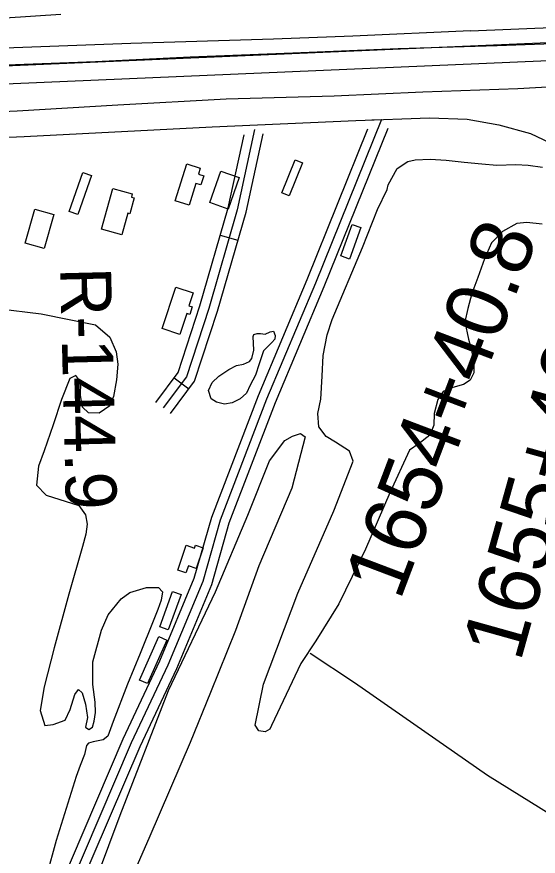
# Model space of a CAD drawing. Extents: x 3477039 to 3515015, y 546746 to 572297.
# Drawn here: x 3494949 to 3495798, y 561679 to 563045 of the extents above; entities that cross this region are included whole.
import ezdxf

# ---------------------------------------------------------------- set-up
doc = ezdxf.new("R2010")
doc.units = 0
for name, color, linetype in [('V-BLDG-OTLN', 7, 'Continuous'), ('V-DTCH-CNTR', 7, 'Continuous'), ('V-FLOD-BASE', 7, 'Continuous'), ('V-LEVE-TOET', 7, 'Continuous'), ('V-RIVR-RANG-IDEN', 7, 'Continuous'), ('V-ROAD-CNTR', 7, 'Continuous'), ('V-SITE-VEGE', 7, 'Continuous'), ('V-SURV-IDEN', 7, 'Continuous'), ('V-SURV-LINE', 7, 'Continuous')]:
    doc.layers.add(name, color=color, linetype=linetype)

msp = doc.modelspace()

# ---------------------------------------------------------------- linework, layer by layer
at = {"layer": 'V-BLDG-OTLN'}
for points in [[(3495414, 562807.4), (3495392, 562753.8), (3495380, 562758.7), (3495402, 562812.3)], [(3495206.3, 562745.9), (3495225.4, 562805.9), (3495247.3, 562798.9), (3495244.3, 562789.4), (3495252.9, 562786.7), (3495248.1, 562771.7), (3495240.4, 562774.1), (3495229.1, 562738.6)], [(3495070, 562787.2), (3495047.9, 562723.7), (3495033.8, 562728.6), (3495055.9, 562792.1)], [(3495310.5, 562783.6), (3495292.6, 562732.4), (3495262.7, 562742.8), (3495280.6, 562794.1)], [(3495086.3, 562699.5), (3495104.9, 562765.9), (3495136.7, 562757), (3495135.3, 562751.8), (3495139.9, 562750.5), (3495132.7, 562724.8), (3495129.5, 562725.7), (3495119.6, 562690.2)], [(3495008.8, 562723.4), (3494993.2, 562668.1), (3494962.2, 562676.8), (3494977.8, 562732.2)], [(3495508.9, 562702.2), (3495490.4, 562651), (3495476.4, 562656), (3495494.9, 562707.2)], [(3495185.5, 562537.7), (3495207.6, 562605.2), (3495235.6, 562596), (3495228.7, 562574.9), (3495234.2, 562573.1), (3495230.2, 562560.8), (3495225.5, 562562.4), (3495214.3, 562528.2)], [(3495252.3, 562181.1), (3495240.9, 562147.3), (3495228, 562151.7), (3495224.1, 562140.1), (3495210.9, 562144.5), (3495224.5, 562185.1), (3495238, 562180.5), (3495239.7, 562185.3)], [(3495216.1, 562104.9), (3495195.2, 562047.3), (3495181.3, 562052.3), (3495202.1, 562109.9)], [(3495192.8, 562030.9), (3495161.3, 561960), (3495148.3, 561965.7), (3495179.8, 562036.7)]]:
    msp.add_lwpolyline(points, close=True, dxfattribs=at)
at = {"layer": 'V-DTCH-CNTR'}
msp.add_lwpolyline([(3496092.7, 561563.5), (3495988.2, 561633.5), (3495955.5, 561655.2), (3495838.1, 561734.1), (3495714.9, 561810.1), (3495577.1, 561906.2), (3495498.3, 561961.4), (3495426.5, 562008.9)], dxfattribs=at)
at = {"layer": 'V-FLOD-BASE'}
msp.add_lwpolyline([(3493763, 562937.8), (3493748.8, 562924.4), (3493748.8, 562915), (3493805.7, 562921.6), (3493844.5, 562926), (3493958.3, 562926.9), (3494101.5, 562930.6), (3494248.8, 562935.3), (3494380.3, 562942.6), (3494565.2, 562950.6), (3494744.2, 562959.8), (3494932, 562967.2), (3495077, 562972.6), (3495230.8, 562980.2), (3495398.1, 562986.6), (3495569.5, 562993.5), (3495730.9, 562998.8), (3495913.4, 563005), (3495952.1, 563004.7), (3495987.9, 562999.2), (3496072.2, 562978)], dxfattribs=at)
at = {"layer": 'V-LEVE-TOET'}
for points in [[(3495687.3, 563022.5), (3495831.7, 563028.6), (3495926.2, 563028.9), (3495973, 563024.7), (3496046.4, 563009.4), (3496195.3, 562971.3), (3496374.8, 562924.8), (3496582.3, 562869.7), (3496703.2, 562835.8), (3496803.2, 562802.4), (3496872.1, 562770.5), (3496948, 562726.3), (3497018.1, 562674.3), (3497080.3, 562617.5), (3497178.2, 562522), (3497242.1, 562455.1), (3497293.3, 562393.5), (3497347.4, 562301.4), (3497421.9, 562175.4), (3497485.6, 562065.2), (3497528.4, 561986.7)], [(3495687.3, 563022.5), (3495495.7, 563014), (3495366.6, 563009.1), (3495134.2, 563002.1), (3494884.7, 562992.8), (3494668.1, 562981.5), (3494438.6, 562968.5), (3494223.7, 562956.1)], [(3494322.5, 562867.4), (3494552.6, 562873.3), (3494731, 562882.5), (3494949.4, 562892.1), (3495113.2, 562902), (3495289.3, 562911.8), (3495465.3, 562916.9), (3495609.7, 562922.9), (3495764.7, 562928.8), (3495909.1, 562936.5), (3495939.3, 562935.6), (3495982, 562925.8)]]:
    msp.add_lwpolyline(points, dxfattribs=at)
at = {"layer": 'V-ROAD-CNTR'}
for p, q in [((3495279.9, 562689.9), (3495308.7, 562681.6)), ((3495204.9, 562457.8), (3495228.9, 562439.8))]:
    msp.add_line(p, q, dxfattribs=at)
for points in [[(3494343.6, 562821.8), (3494659.2, 562837.7), (3494960.8, 562850.6), (3495266.7, 562866.1), (3495500.8, 562876.5), (3495620.7, 562881), (3495682.1, 562878.7), (3495733.3, 562869.5), (3495784.9, 562855.1), (3495836.7, 562830.8)], [(3494343.6, 562821.8), (3494659.2, 562837.7), (3494960.8, 562850.6), (3495266.7, 562866.1), (3495500.8, 562876.5), (3495620.7, 562881), (3495682.1, 562878.7), (3495733.3, 562869.5), (3495784.9, 562855.1), (3495836.7, 562830.8), (3495887.9, 562796.1), (3495994.9, 562699.2), (3496169.5, 562546.5), (3496324.8, 562410.1), (3496416.3, 562312.2), (3496470.9, 562245.2), (3496524.2, 562166.7), (3496592.4, 562048.9), (3496710.4, 561850.3), (3496849.5, 561594.8), (3496885, 561531.7)], [(3495527, 562877.5), (3495542.5, 562878), (3495434.9, 562611.5), (3495355.3, 562422.7), (3495279.8, 562225.7), (3495251.3, 562125.9), (3495194.7, 561990.2), (3495135, 561863.4), (3495031.1, 561620.8)], [(3495552.7, 562863.4), (3495448.8, 562605.8), (3495369.2, 562417.1), (3495294.1, 562221), (3495265.5, 562120.9), (3495208.4, 561984.1), (3495148.7, 561857.2), (3495047.6, 561621.1)], [(3495519.9, 562862.2), (3495421.1, 562617.2), (3495341.4, 562428.3), (3495265.6, 562230.5), (3495237.1, 562130.8), (3495180.9, 561996.3), (3495121.3, 561869.5), (3495014.7, 561620.6)], [(3495175, 562417.7), (3495211.3, 562466.3), (3495246.8, 562574.8), (3495292.8, 562734.6), (3495318.8, 562853.4)], [(3495335.9, 562861.7), (3495307.3, 562731), (3495261.1, 562570.4), (3495224.7, 562459.3), (3495187, 562408.7)], [(3495199, 562399.8), (3495238.2, 562452.3), (3495275.5, 562566), (3495321.9, 562727.3), (3495349.8, 562854.8)]]:
    msp.add_lwpolyline(points, dxfattribs=at)
at = {"layer": 'V-SITE-VEGE'}
for p, q in [((3494911.6, 562571.2), (3494988.5, 562561.8)), ((3494988.5, 562561.8), (3495076.6, 562544.1)), ((3495076.6, 562544.1), (3495100, 562523.9)), ((3495100, 562523.9), (3495110.4, 562499.7)), ((3495110.4, 562499.7), (3495113.2, 562479.7)), ((3495113.2, 562479.7), (3495111.2, 562454.4)), ((3495034.8, 562456.8), (3495021.6, 562422.2)), ((3495044.8, 562461.4), (3495034.8, 562456.8)), ((3495053, 562450.7), (3495044.8, 562461.4)), ((3495111.2, 562454.4), (3495106.3, 562427.4)), ((3495052.2, 562429), (3495053, 562450.7)), ((3495055.6, 562410.1), (3495052.2, 562429)), ((3495106.3, 562427.4), (3495100.3, 562412.2)), ((3495021.6, 562422.2), (3495007.8, 562381.1)), ((3495065.6, 562400.7), (3495055.6, 562410.1)), ((3495082.6, 562399.9), (3495065.6, 562400.7)), ((3495100.3, 562412.2), (3495082.6, 562399.9)), ((3495007.8, 562381.1), (3494993.3, 562338.8)), ((3495385.2, 562355.9), (3495397.6, 562362.9)), ((3495418.1, 562361.6), (3495396.3, 562278.2)), ((3495397.6, 562362.9), (3495410.5, 562366.9)), ((3495410.5, 562366.9), (3495418.1, 562361.6)), ((3495360.2, 562322.6), (3495385.2, 562355.9)), ((3494993.3, 562338.8), (3494983.7, 562313.6)), ((3495324.8, 562234), (3495360.2, 562322.6)), ((3494983.7, 562313.6), (3494980.6, 562283.1)), ((3494980.6, 562283.1), (3494996.3, 562266.5)), ((3495396.3, 562278.2), (3495342.5, 562151.6)), ((3494996.3, 562266.5), (3495049.7, 562249.6)), ((3495049.7, 562249.6), (3495060.2, 562234.8)), ((3495060.2, 562234.8), (3495063, 562219.5)), ((3495272.2, 562109.2), (3495324.8, 562234)), ((3495063, 562219.5), (3495061.1, 562203.1)), ((3495061.1, 562203.1), (3495055.7, 562183.1)), ((3495055.7, 562183.1), (3495033.3, 562105.7)), ((3495342.5, 562151.6), (3495304.6, 562046.6)), ((3495132.8, 562108.4), (3495159.9, 562116.5)), ((3495159.9, 562116.5), (3495179.3, 562116.3)), ((3495179.3, 562116.3), (3495185.7, 562109.2)), ((3495033.3, 562105.7), (3495009.2, 562018.2)), ((3495118.6, 562098), (3495132.8, 562108.4)), ((3495185.7, 562109.2), (3495183.8, 562095.7)), ((3495195.7, 561948.6), (3495272.2, 562109.2)), ((3495097.2, 562071.7), (3495118.6, 562098)), ((3495183.8, 562095.7), (3495178.4, 562080.5)), ((3495086.4, 562047), (3495097.2, 562071.7)), ((3495178.4, 562080.5), (3495170.6, 562061.7)), ((3495170.6, 562061.7), (3495149.7, 562008.9)), ((3495072.5, 561995.4), (3495086.4, 562047)), ((3495304.6, 562046.6), (3495263.9, 561945.7)), ((3495009.2, 562018.2), (3494993.4, 561954.8)), ((3495149.7, 562008.9), (3495128.7, 561959.1)), ((3495072.2, 561958.3), (3495072.5, 561995.4)), ((3494993.4, 561954.8), (3494986.6, 561916)), ((3495043.3, 561942.1), (3495049.2, 561950.3)), ((3495049.2, 561950.3), (3495055.1, 561944.9)), ((3495076.1, 561929.5), (3495072.2, 561958.3)), ((3495128.7, 561959.1), (3495105.3, 561898.1)), ((3495117.1, 561745.7), (3495195.7, 561948.6)), ((3495035.5, 561918), (3495043.3, 561942.1)), ((3495055.1, 561944.9), (3495060.2, 561926.7)), ((3495263.9, 561945.7), (3495230.9, 561864.2)), ((3495060.2, 561926.7), (3495063.6, 561904.9)), ((3495076.6, 561913), (3495076.1, 561929.5)), ((3494986.6, 561916), (3494994.1, 561891.9)), ((3495027.1, 561900.4), (3495035.5, 561918)), ((3495074.7, 561898.9), (3495076.6, 561913)), ((3494994.1, 561891.9), (3495007.7, 561893.5)), ((3495007.7, 561893.5), (3495027.1, 561900.4)), ((3495063.6, 561904.9), (3495060.5, 561889)), ((3495071.7, 561888.9), (3495074.7, 561898.9)), ((3495105.3, 561898.1), (3495096.9, 561874.6)), ((3495060.5, 561889), (3495065.8, 561885.5)), ((3495065.8, 561885.5), (3495071.7, 561888.9)), ((3495089.2, 561868.2), (3495072.7, 561865.4)), ((3495096.9, 561874.6), (3495089.2, 561868.2)), ((3495062.1, 561859), (3495059, 561844.3)), ((3495065.6, 561863.1), (3495062.1, 561859)), ((3495072.7, 561865.4), (3495065.6, 561863.1)), ((3495230.9, 561864.2), (3495165.1, 561711.8)), ((3495059, 561844.3), (3495051.8, 561826.7)), ((3495051.8, 561826.7), (3495045.2, 561808.6)), ((3495045.2, 561808.6), (3495012.7, 561704.7)), ((3495043.9, 561552.2), (3495117.1, 561745.7)), ((3495012.7, 561704.7), (3494987.3, 561612)), ((3495165.1, 561711.8), (3495082.5, 561522.5))]:
    msp.add_line(p, q, dxfattribs=at)
for points in [[(3495020.2, 563049), (3494706.6, 563028.4), (3494589.2, 563025.3), (3494473.4, 563022), (3494355.8, 563021.2), (3494235.2, 563014.4), (3494131, 563010.5), (3494100.4, 563006.6), (3494077.5, 563009.1), (3494038.1, 563014.1), (3493928.9, 563027.3), (3493808.9, 563034.7), (3493755.4, 563029.2), (3493721.3, 563027.7), (3493692.4, 563024.3), (3493640.6, 563011.2)], [(3495804.2, 562708), (3495778.9, 562710.6), (3495763, 562708.9), (3495739.4, 562696.1), (3495721.6, 562677.5), (3495710.2, 562651.1), (3495699.4, 562621.2), (3495689.8, 562594.8), (3495683.2, 562570.7), (3495678.3, 562549), (3495684, 562520.7), (3495688.6, 562504.8), (3495693.1, 562482.4), (3495693, 562465.9), (3495687, 562453.6), (3495675.8, 562446.7), (3495658.7, 562442.1), (3495642.8, 562435.2), (3495634.4, 562422.3), (3495628.4, 562399.4), (3495627.6, 562380.6), (3495621, 562364.2), (3495603.9, 562350.8), (3495587.9, 562339.7), (3495556.2, 562270.5), (3495516.2, 562178.5), (3495473.1, 562090), (3495435.6, 562029.7), (3495411.3, 561992.9), (3495363.4, 561891.5), (3495360.5, 561885.6), (3495352.8, 561881.5), (3495342.8, 561882.8), (3495337, 561892.3), (3495350.4, 561959.2), (3495406.2, 562107), (3495464.9, 562241.2), (3495496.6, 562322.1), (3495490.3, 562338.1), (3495467.5, 562352.9), (3495452.2, 562361.9), (3495440.6, 562377.8), (3495439, 562399.6), (3495443.9, 562423.1), (3495445.9, 562460.1), (3495447.4, 562494.2), (3495454.1, 562527.7), (3495461.9, 562552.4), (3495511.6, 562669.6), (3495536.2, 562731.8), (3495551.7, 562764), (3495553.5, 562771.6), (3495567.8, 562798.6), (3495585.6, 562809.6), (3495597.3, 562812.5), (3495621.5, 562813.5), (3495647.9, 562812.1), (3495677.3, 562808.9), (3495706.1, 562805.8), (3495730.2, 562803.8), (3495761.4, 562804.8), (3495781.4, 562804), (3495804.9, 562800.3)]]:
    msp.add_lwpolyline(points, dxfattribs=at)
msp.add_lwpolyline([(3495333.5, 562525.1), (3495334.7, 562528), (3495340, 562529.8), (3495345.3, 562529.7), (3495352.9, 562528.5), (3495361.2, 562532.5), (3495366.5, 562533.7), (3495369.4, 562526.6), (3495368.7, 562520.7), (3495364, 562514.9), (3495355.1, 562506.7), (3495350.4, 562501.4), (3495343.1, 562480.3), (3495337.1, 562462.1), (3495328.8, 562445.7), (3495322.8, 562432.8), (3495312.1, 562423.5), (3495299.2, 562417.1), (3495286.8, 562414.9), (3495273.9, 562417.9), (3495265.1, 562423.3), (3495260.5, 562436.8), (3495266.5, 562450.3), (3495277.7, 562460.2), (3495293.7, 562471.3), (3495306.1, 562477.7), (3495317.9, 562479.9), (3495327.3, 562484), (3495331.5, 562489.2), (3495334.5, 562502.7)], close=True, dxfattribs=at)
at = {"layer": 'V-SURV-LINE'}
for points in [[(3493765.8, 562915.6), (3495889.1, 563006.9)], [(3495890.4, 562976.9), (3493767.1, 562885.6)]]:
    msp.add_lwpolyline(points, dxfattribs=at)

# ---------------------------------------------------------------- texts
at = {"layer": 'V-RIVR-RANG-IDEN'}
msp.add_text('R-144.9', height=83, rotation=271.4251, dxfattribs=at).set_placement((3495019, 562636.9))
at = {"layer": 'V-SURV-IDEN'}
for s, rotation, p in [('1654+40.8', 69.262, (3495572.5, 562093.4)), ('1655+46.6', 74.3683, (3495768.5, 561993.4))]:
    msp.add_text(s, height=100, rotation=rotation, dxfattribs=at).set_placement(p)

doc.saveas('drawing.dxf')
